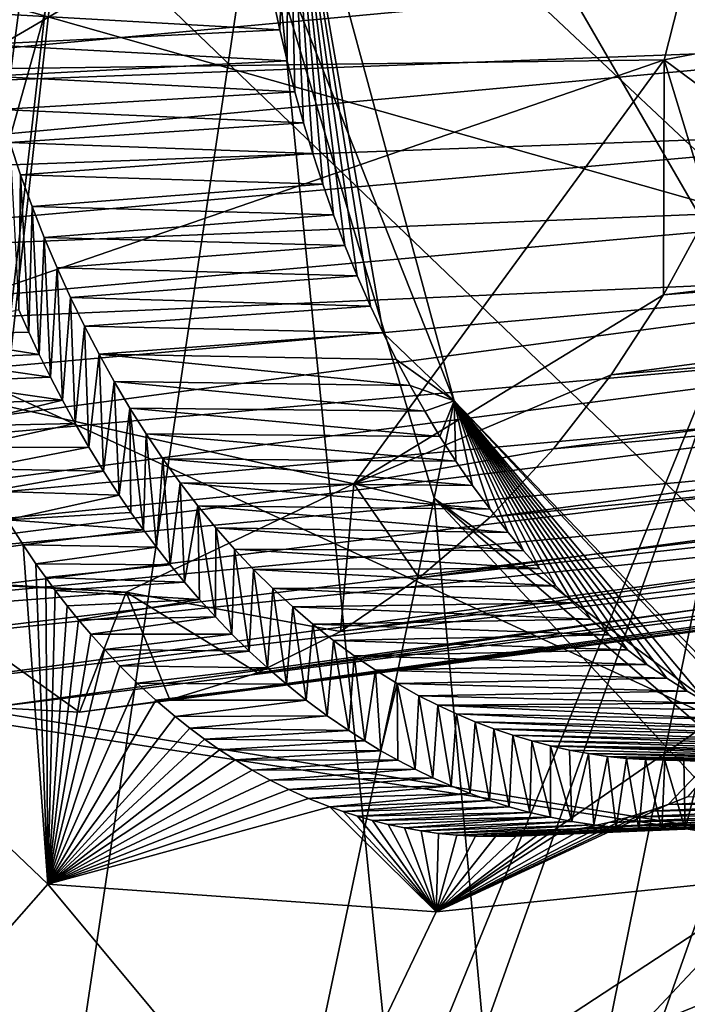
# Model space of a CAD drawing. Header units: metres. Extents: x -150 to 307, y -550 to 84.
# Tile 793 of 1056: x 242.05 to 243.13, y -23.59 to -22. Entities that reach past the tile are written whole.
import ezdxf

# ---------------------------------------------------------------- set-up
doc = ezdxf.new("R2010")
doc.units = ezdxf.units.M
doc.layers.add('solid_26006363', color=7, linetype='CONTINUOUS')

msp = doc.modelspace()

# ---------------------------------------------------------------- linework, layer by layer
at = {"layer": 'solid_26006363'}
for points in [[(226.778427, -17.64673, 937.837463), (229.176407, -9.081716, 939.973938), (243.263184, -22.325003, 947.232971)], [(229.176407, -9.081716, 939.973938), (244.751938, -16.872917, 948.559448), (243.263184, -22.325003, 947.232971)], [(242.777496, -19.517807, 949.872803), (245.430313, -22.658798, 951.211121), (246.182449, -17.158545, 951.892212)], [(226.778427, -17.64673, 937.837463), (243.263184, -22.325003, 947.232971), (239.24942, -32.170811, 943.65686)], [(242.156204, -20.603426, 927.301025), (243.329529, -18.301218, 928.572693), (243.777847, -23.406954, 929.738037)], [(242.777496, -19.517807, 949.872803), (238.915604, -20.570362, 947.52771), (241.446045, -24.284788, 948.815247)], [(240.567154, -28.208788, 918.581665), (240.507568, -20.3393, 917.314209), (242.369293, -19.517494, 919.433167)], [(240.87648, -28.597391, 919.007996), (240.567154, -28.208788, 918.581665), (242.369293, -19.517494, 919.433167)], [(241.104431, -29.156942, 919.372314), (240.87648, -28.597391, 919.007996), (242.369293, -19.517494, 919.433167)], [(241.202454, -29.763102, 919.596191), (241.104431, -29.156942, 919.372314), (242.369293, -19.517494, 919.433167)], [(241.202454, -29.763102, 919.596191), (242.369293, -19.517494, 919.433167), (241.209244, -29.928484, 919.63446)], [(242.424973, -21.794773, 919.786133), (241.209244, -29.928484, 919.63446), (242.369293, -19.517494, 919.433167)], [(242.777496, -19.517807, 949.872803), (241.446045, -24.284788, 948.815247), (245.430313, -22.658798, 951.211121)], [(240.226074, -20.173029, 927.228882), (240.470062, -25.393829, 928.226746), (242.373199, -21.00914, 930.086914)], [(242.057007, -21.753792, 927.312439), (242.156204, -20.603426, 927.301025), (243.777847, -23.406954, 929.738037)], [(242.373199, -21.00914, 930.086914), (242.872833, -25.980019, 931.37854), (244.483597, -20.797421, 932.876892)], [(242.872833, -25.980019, 931.37854), (244.48259, -20.898571, 932.886353), (244.483597, -20.797421, 932.876892)], [(242.872833, -25.980019, 931.37854), (244.543915, -21.284538, 933.011292), (244.48259, -20.898571, 932.886353)], [(240.470062, -25.393829, 928.226746), (242.872833, -25.980019, 931.37854), (242.373199, -21.00914, 930.086914)], [(241.941513, -21.241306, 926.55542), (241.705505, -22.16049, 926.385559), (242.118195, -21.522676, 926.076172)], [(241.993408, -21.254757, 927.10376), (242.057007, -21.753792, 927.312439), (241.821594, -22.507242, 927.108643)], [(242.872833, -25.980019, 931.37854), (245.16922, -25.027205, 934.302429), (244.543915, -21.284538, 933.011292)], [(241.949738, -22.077906, 925.931396), (243.088715, -22.062433, 924.613647), (243.283173, -21.296745, 924.762756)], [(242.118195, -21.522676, 926.076172), (241.949738, -22.077906, 925.931396), (243.283173, -21.296745, 924.762756)], [(243.283173, -21.296745, 924.762756), (243.088715, -22.062433, 924.613647), (243.283997, -22.024868, 924.854309)], [(241.705505, -22.16049, 926.385559), (241.949738, -22.077906, 925.931396), (242.118195, -21.522676, 926.076172)], [(242.481155, -21.623734, 919.921814), (242.749725, -22.613907, 920.400879), (242.424973, -21.794773, 919.786133)], [(242.456955, -21.964018, 920.261414), (242.467651, -22.01404, 920.282776), (242.481155, -21.623734, 919.921814)], [(242.467651, -22.01404, 920.282776), (242.479401, -22.064232, 920.305481), (242.481155, -21.623734, 919.921814)], [(242.479401, -22.064232, 920.305481), (242.492188, -22.114384, 920.329529), (242.481155, -21.623734, 919.921814)], [(242.634613, -22.504351, 920.571533), (242.749725, -22.613907, 920.400879), (242.481155, -21.623734, 919.921814)], [(242.614365, -22.461029, 920.539001), (242.634613, -22.504351, 920.571533), (242.481155, -21.623734, 919.921814)], [(242.592926, -22.411907, 920.504089), (242.614365, -22.461029, 920.539001), (242.481155, -21.623734, 919.921814)], [(242.572952, -22.362642, 920.470947), (242.592926, -22.411907, 920.504089), (242.481155, -21.623734, 919.921814)], [(242.554352, -22.313253, 920.439575), (242.572952, -22.362642, 920.470947), (242.481155, -21.623734, 919.921814)], [(242.537033, -22.263746, 920.409851), (242.554352, -22.313253, 920.439575), (242.481155, -21.623734, 919.921814)], [(242.52095, -22.214109, 920.381653), (242.537033, -22.263746, 920.409851), (242.481155, -21.623734, 919.921814)], [(242.506027, -22.164331, 920.354919), (242.52095, -22.214109, 920.381653), (242.481155, -21.623734, 919.921814)], [(242.492188, -22.114384, 920.329529), (242.506027, -22.164331, 920.354919), (242.481155, -21.623734, 919.921814)], [(241.821594, -22.507242, 927.108643), (242.057007, -21.753792, 927.312439), (243.777847, -23.406954, 929.738037)], [(242.424973, -21.794773, 919.786133), (242.716934, -22.771761, 920.270264), (241.209244, -29.928484, 919.63446)], [(242.749725, -22.613907, 920.400879), (242.716934, -22.771761, 920.270264), (242.424973, -21.794773, 919.786133)], [(241.086472, -22.130667, 922.149658), (241.048233, -21.990219, 922.084412), (243.569153, -21.900158, 919.695679)], [(241.086472, -22.130667, 922.149658), (243.569153, -21.900158, 919.695679), (243.61412, -22.035206, 919.759033)], [(241.973465, -21.986238, 920.840088), (242.467651, -22.01404, 920.282776), (242.456955, -21.964018, 920.261414)], [(241.973465, -21.986238, 920.840088), (241.98584, -22.037777, 920.862), (242.467651, -22.01404, 920.282776)], [(241.98584, -22.037777, 920.862), (242.479401, -22.064232, 920.305481), (242.467651, -22.01404, 920.282776)], [(243.088715, -22.062433, 924.613647), (243.228271, -22.166161, 924.802124), (243.283997, -22.024868, 924.854309)], [(241.132355, -22.265165, 922.223511), (241.086472, -22.130667, 922.149658), (243.61412, -22.035206, 919.759033)], [(241.132355, -22.265165, 922.223511), (243.61412, -22.035206, 919.759033), (243.672516, -22.172781, 919.838013)], [(241.98584, -22.037777, 920.862), (241.999222, -22.08881, 920.88501), (242.479401, -22.064232, 920.305481)], [(241.6866, -22.546837, 925.642883), (242.587524, -22.748169, 924.077026), (243.088715, -22.062433, 924.613647)], [(241.6866, -22.546837, 925.642883), (243.088715, -22.062433, 924.613647), (241.949738, -22.077906, 925.931396)], [(241.999222, -22.08881, 920.88501), (242.492188, -22.114384, 920.329529), (242.479401, -22.064232, 920.305481)], [(242.587524, -22.748169, 924.077026), (243.087708, -22.442455, 924.661194), (243.088715, -22.062433, 924.613647)], [(243.088715, -22.062433, 924.613647), (243.087708, -22.442455, 924.661194), (243.162796, -22.305386, 924.737732)], [(243.088715, -22.062433, 924.613647), (243.162796, -22.305386, 924.737732), (243.228271, -22.166161, 924.802124)], [(241.999222, -22.08881, 920.88501), (242.014709, -22.143053, 920.911011), (242.492188, -22.114384, 920.329529)], [(242.014709, -22.143053, 920.911011), (242.506027, -22.164331, 920.354919), (242.492188, -22.114384, 920.329529)], [(242.014709, -22.143053, 920.911011), (242.031265, -22.196402, 920.938171), (242.506027, -22.164331, 920.354919)], [(242.031265, -22.196402, 920.938171), (242.52095, -22.214109, 920.381653), (242.506027, -22.164331, 920.354919)], [(243.599976, -22.161545, 946.958862), (242.891785, -24.161343, 946.420288), (243.263184, -22.325003, 947.232971)], [(243.181702, -24.551479, 946.567505), (242.891785, -24.161343, 946.420288), (243.599976, -22.161545, 946.958862)], [(245.388687, -22.166925, 921.791809), (243.162796, -22.305386, 924.737732), (243.087708, -22.442455, 924.661194)], [(245.331009, -22.264219, 921.734558), (245.388687, -22.166925, 921.791809), (243.087708, -22.442455, 924.661194)], [(241.185516, -22.392574, 922.305298), (241.132355, -22.265165, 922.223511), (243.672516, -22.172781, 919.838013)], [(241.185516, -22.392574, 922.305298), (243.672516, -22.172781, 919.838013), (243.733856, -22.288683, 919.918274)], [(242.031265, -22.196402, 920.938171), (242.048828, -22.248692, 920.966492), (242.52095, -22.214109, 920.381653)], [(242.045929, -22.467066, 920.992432), (242.048828, -22.248692, 920.966492), (242.031265, -22.196402, 920.938171)], [(242.048828, -22.248692, 920.966492), (242.537033, -22.263746, 920.409851), (242.52095, -22.214109, 920.381653)], [(242.045929, -22.467066, 920.992432), (242.061981, -22.502903, 921.016785), (242.048828, -22.248692, 920.966492)], [(242.048828, -22.248692, 920.966492), (242.067383, -22.299782, 920.99585), (242.537033, -22.263746, 920.409851)], [(242.061981, -22.502903, 921.016785), (242.067383, -22.299782, 920.99585), (242.048828, -22.248692, 920.966492)], [(242.067383, -22.299782, 920.99585), (242.554352, -22.313253, 920.439575), (242.537033, -22.263746, 920.409851)], [(245.331009, -22.264219, 921.734558), (243.087708, -22.442455, 924.661194), (243.003357, -22.571966, 924.572388)], [(245.24617, -22.384598, 921.648499), (245.331009, -22.264219, 921.734558), (243.003357, -22.571966, 924.572388)], [(241.245361, -22.511484, 922.394287), (241.185516, -22.392574, 922.305298), (243.733856, -22.288683, 919.918274)], [(241.245361, -22.511484, 922.394287), (243.733856, -22.288683, 919.918274), (243.805725, -22.399231, 920.010071)], [(242.061981, -22.502903, 921.016785), (242.079025, -22.539278, 921.042358), (242.067383, -22.299782, 920.99585)], [(242.067383, -22.299782, 920.99585), (242.087006, -22.34984, 921.026428), (242.554352, -22.313253, 920.439575)], [(242.079025, -22.539278, 921.042358), (242.087006, -22.34984, 921.026428), (242.067383, -22.299782, 920.99585)], [(242.087006, -22.34984, 921.026428), (242.572952, -22.362642, 920.470947), (242.554352, -22.313253, 920.439575)], [(240.883194, -29.015312, 944.832764), (239.24942, -32.170811, 943.65686), (243.263184, -22.325003, 947.232971)], [(242.891785, -24.161343, 946.420288), (240.883194, -29.015312, 944.832764), (243.263184, -22.325003, 947.232971)], [(242.079025, -22.539278, 921.042358), (242.097244, -22.576115, 921.069458), (242.087006, -22.34984, 921.026428)], [(242.087006, -22.34984, 921.026428), (242.107712, -22.398878, 921.058105), (242.572952, -22.362642, 920.470947)], [(242.097244, -22.576115, 921.069458), (242.107712, -22.398878, 921.058105), (242.087006, -22.34984, 921.026428)], [(242.107712, -22.398878, 921.058105), (242.592926, -22.411907, 920.504089), (242.572952, -22.362642, 920.470947)], [(245.24617, -22.384598, 921.648499), (243.003357, -22.571966, 924.572388), (242.910248, -22.692068, 924.471741)], [(245.154938, -22.490612, 921.553894), (245.24617, -22.384598, 921.648499), (242.910248, -22.692068, 924.471741)], [(241.312012, -22.622034, 922.490417), (241.245361, -22.511484, 922.394287), (243.805725, -22.399231, 920.010071)], [(241.384048, -22.722424, 922.591919), (241.312012, -22.622034, 922.490417), (243.805725, -22.399231, 920.010071)], [(241.384048, -22.722424, 922.591919), (243.805725, -22.399231, 920.010071), (243.884796, -22.49827, 920.108948)], [(242.097244, -22.576115, 921.069458), (242.116638, -22.613359, 921.098022), (242.107712, -22.398878, 921.058105)], [(242.107712, -22.398878, 921.058105), (242.12941, -22.446802, 921.090881), (242.592926, -22.411907, 920.504089)], [(242.116638, -22.613359, 921.098022), (242.12941, -22.446802, 921.090881), (242.107712, -22.398878, 921.058105)], [(242.12941, -22.446802, 921.090881), (242.614365, -22.461029, 920.539001), (242.592926, -22.411907, 920.504089)], [(242.116638, -22.613359, 921.098022), (242.137222, -22.651028, 921.128113), (242.12941, -22.446802, 921.090881)], [(242.12941, -22.446802, 921.090881), (242.152039, -22.493523, 921.124695), (242.614365, -22.461029, 920.539001)], [(242.137222, -22.651028, 921.128113), (242.152039, -22.493523, 921.124695), (242.12941, -22.446802, 921.090881)], [(242.587524, -22.748169, 924.077026), (243.003357, -22.571966, 924.572388), (243.087708, -22.442455, 924.661194)], [(241.879074, -22.507523, 921.213989), (242.061981, -22.502903, 921.016785), (242.045929, -22.467066, 920.992432)], [(242.152039, -22.493523, 921.124695), (242.634613, -22.504351, 920.571533), (242.614365, -22.461029, 920.539001)], [(241.460999, -22.811937, 922.69812), (241.384048, -22.722424, 922.591919), (243.884796, -22.49827, 920.108948)], [(241.460999, -22.811937, 922.69812), (243.884796, -22.49827, 920.108948), (243.97023, -22.58428, 920.213867)], [(241.879074, -22.507523, 921.213989), (242.079025, -22.539278, 921.042358), (242.061981, -22.502903, 921.016785)], [(242.137222, -22.651028, 921.128113), (242.159317, -22.689137, 921.160095), (242.152039, -22.493523, 921.124695)], [(242.152039, -22.493523, 921.124695), (242.175537, -22.538946, 921.159363), (242.634613, -22.504351, 920.571533)], [(242.159317, -22.689137, 921.160095), (242.175537, -22.538946, 921.159363), (242.152039, -22.493523, 921.124695)], [(242.175537, -22.538946, 921.159363), (242.65593, -22.547132, 920.605347), (242.634613, -22.504351, 920.571533)], [(242.634613, -22.504351, 920.571533), (242.65593, -22.547132, 920.605347), (242.749725, -22.613907, 920.400879)], [(245.154938, -22.490612, 921.553894), (242.910248, -22.692068, 924.471741), (242.807495, -22.802437, 924.358093)], [(245.061035, -22.57954, 921.454834), (245.154938, -22.490612, 921.553894), (242.807495, -22.802437, 924.358093)], [(241.537643, -23.041252, 926.820007), (241.821594, -22.507242, 927.108643), (243.777847, -23.406954, 929.738037)], [(241.879074, -22.507523, 921.213989), (241.894836, -22.546583, 921.244324), (242.079025, -22.539278, 921.042358)], [(241.6866, -22.546837, 925.642883), (241.356583, -22.871, 925.243042), (242.587524, -22.748169, 924.077026)], [(241.894836, -22.546583, 921.244324), (242.097244, -22.576115, 921.069458), (242.079025, -22.539278, 921.042358)], [(241.894836, -22.546583, 921.244324), (241.910645, -22.583618, 921.274353), (242.097244, -22.576115, 921.069458)], [(242.159317, -22.689137, 921.160095), (242.182922, -22.727715, 921.194031), (242.175537, -22.538946, 921.159363)], [(242.175537, -22.538946, 921.159363), (242.67836, -22.589342, 920.640442), (242.65593, -22.547132, 920.605347)], [(242.175537, -22.538946, 921.159363), (242.199936, -22.583071, 921.194946), (242.67836, -22.589342, 920.640442)], [(242.182922, -22.727715, 921.194031), (242.199936, -22.583071, 921.194946), (242.175537, -22.538946, 921.159363)], [(242.65593, -22.547132, 920.605347), (242.67836, -22.589342, 920.640442), (242.749725, -22.613907, 920.400879)], [(241.543106, -22.890759, 922.809143), (241.460999, -22.811937, 922.69812), (243.97023, -22.58428, 920.213867)], [(241.543106, -22.890759, 922.809143), (243.97023, -22.58428, 920.213867), (244.063736, -22.658413, 920.326904)], [(241.910645, -22.583618, 921.274353), (242.116638, -22.613359, 921.098022), (242.097244, -22.576115, 921.069458)], [(241.910645, -22.583618, 921.274353), (241.92688, -22.619656, 921.304688), (242.116638, -22.613359, 921.098022)], [(242.182922, -22.727715, 921.194031), (242.208084, -22.766689, 921.229919), (242.199936, -22.583071, 921.194946)], [(242.199936, -22.583071, 921.194946), (242.701904, -22.630936, 920.676941), (242.67836, -22.589342, 920.640442)], [(242.199936, -22.583071, 921.194946), (242.225327, -22.62603, 921.231628), (242.701904, -22.630936, 920.676941)], [(242.208084, -22.766689, 921.229919), (242.225327, -22.62603, 921.231628), (242.199936, -22.583071, 921.194946)], [(242.587524, -22.748169, 924.077026), (242.910248, -22.692068, 924.471741), (243.003357, -22.571966, 924.572388)], [(245.061035, -22.57954, 921.454834), (242.807495, -22.802437, 924.358093), (242.692871, -22.900602, 924.228333)], [(244.970871, -22.648708, 921.358276), (245.061035, -22.57954, 921.454834), (242.692871, -22.900602, 924.228333)], [(242.67836, -22.589342, 920.640442), (242.701904, -22.630936, 920.676941), (242.749725, -22.613907, 920.400879)], [(241.92688, -22.619656, 921.304688), (241.943634, -22.654953, 921.335693), (242.116638, -22.613359, 921.098022)], [(241.943634, -22.654953, 921.335693), (242.137222, -22.651028, 921.128113), (242.116638, -22.613359, 921.098022)], [(242.701904, -22.630936, 920.676941), (242.726578, -22.671846, 920.714722), (242.749725, -22.613907, 920.400879)], [(242.749725, -22.613907, 920.400879), (243.305389, -23.208942, 921.177979), (242.716934, -22.771761, 920.270264)], [(242.726578, -22.671846, 920.714722), (242.752396, -22.712, 920.753906), (242.749725, -22.613907, 920.400879)], [(243.275696, -23.162716, 921.220093), (243.305389, -23.208942, 921.177979), (242.749725, -22.613907, 920.400879)], [(243.12587, -23.083616, 921.288757), (243.159378, -23.102993, 921.334717), (242.749725, -22.613907, 920.400879)], [(243.275696, -23.162716, 921.220093), (242.749725, -22.613907, 920.400879), (243.159378, -23.102993, 921.334717)], [(243.093018, -23.06278, 921.243469), (243.12587, -23.083616, 921.288757), (242.749725, -22.613907, 920.400879)], [(243.060928, -23.040606, 921.198975), (243.093018, -23.06278, 921.243469), (242.749725, -22.613907, 920.400879)], [(243.029648, -23.017216, 921.155396), (243.060928, -23.040606, 921.198975), (242.749725, -22.613907, 920.400879)], [(242.999252, -22.992725, 921.112732), (243.029648, -23.017216, 921.155396), (242.749725, -22.613907, 920.400879)], [(242.969818, -22.967249, 921.071167), (242.999252, -22.992725, 921.112732), (242.749725, -22.613907, 920.400879)], [(242.94136, -22.94088, 921.030701), (242.969818, -22.967249, 921.071167), (242.749725, -22.613907, 920.400879)], [(242.913864, -22.913654, 920.991333), (242.94136, -22.94088, 921.030701), (242.749725, -22.613907, 920.400879)], [(242.887283, -22.885584, 920.953003), (242.913864, -22.913654, 920.991333), (242.749725, -22.613907, 920.400879)], [(242.861588, -22.856684, 920.91571), (242.887283, -22.885584, 920.953003), (242.749725, -22.613907, 920.400879)], [(242.836716, -22.826975, 920.879333), (242.861588, -22.856684, 920.91571), (242.749725, -22.613907, 920.400879)], [(242.807434, -22.789656, 920.836182), (242.836716, -22.826975, 920.879333), (242.749725, -22.613907, 920.400879)], [(242.779343, -22.751307, 920.794373), (242.807434, -22.789656, 920.836182), (242.749725, -22.613907, 920.400879)], [(242.752396, -22.712, 920.753906), (242.779343, -22.751307, 920.794373), (242.749725, -22.613907, 920.400879)], [(242.208084, -22.766689, 921.229919), (242.227203, -22.794682, 921.256958), (242.225327, -22.62603, 921.231628)], [(242.225327, -22.62603, 921.231628), (242.726578, -22.671846, 920.714722), (242.701904, -22.630936, 920.676941)], [(242.225327, -22.62603, 921.231628), (242.251633, -22.667723, 921.269226), (242.726578, -22.671846, 920.714722)], [(242.24733, -22.822798, 921.285217), (242.251633, -22.667723, 921.269226), (242.225327, -22.62603, 921.231628)], [(242.227203, -22.794682, 921.256958), (242.24733, -22.822798, 921.285217), (242.225327, -22.62603, 921.231628)], [(241.446045, -24.284788, 948.815247), (244.486664, -28.05545, 950.360352), (245.430313, -22.658798, 951.211121)], [(241.629486, -22.958469, 922.924011), (241.543106, -22.890759, 922.809143), (244.063736, -22.658413, 920.326904)], [(241.629486, -22.958469, 922.924011), (244.063736, -22.658413, 920.326904), (244.16391, -22.71879, 920.446106)], [(241.943634, -22.654953, 921.335693), (241.961029, -22.689714, 921.367432), (242.137222, -22.651028, 921.128113)], [(241.961029, -22.689714, 921.367432), (242.159317, -22.689137, 921.160095), (242.137222, -22.651028, 921.128113)], [(244.970871, -22.648708, 921.358276), (242.692871, -22.900602, 924.228333), (242.565903, -22.987482, 924.082153)], [(244.886246, -22.700708, 921.266663), (244.970871, -22.648708, 921.358276), (242.565903, -22.987482, 924.082153)], [(242.24733, -22.822798, 921.285217), (242.268356, -22.851089, 921.314636), (242.251633, -22.667723, 921.269226)], [(242.251633, -22.667723, 921.269226), (242.752396, -22.712, 920.753906), (242.726578, -22.671846, 920.714722)], [(242.251633, -22.667723, 921.269226), (242.278778, -22.70804, 921.307739), (242.752396, -22.712, 920.753906)], [(242.268356, -22.851089, 921.314636), (242.278778, -22.70804, 921.307739), (242.251633, -22.667723, 921.269226)], [(241.961029, -22.689714, 921.367432), (241.979294, -22.724321, 921.400391), (242.159317, -22.689137, 921.160095)], [(241.979294, -22.724321, 921.400391), (242.182922, -22.727715, 921.194031), (242.159317, -22.689137, 921.160095)], [(242.587524, -22.748169, 924.077026), (242.807495, -22.802437, 924.358093), (242.910248, -22.692068, 924.471741)], [(242.268356, -22.851089, 921.314636), (242.29039, -22.879421, 921.345276), (242.278778, -22.70804, 921.307739)], [(242.278778, -22.70804, 921.307739), (242.779343, -22.751307, 920.794373), (242.752396, -22.712, 920.753906)], [(242.278778, -22.70804, 921.307739), (242.306671, -22.746878, 921.346924), (242.779343, -22.751307, 920.794373)], [(242.29039, -22.879421, 921.345276), (242.306671, -22.746878, 921.346924), (242.278778, -22.70804, 921.307739)], [(244.886246, -22.700708, 921.266663), (242.565903, -22.987482, 924.082153), (242.43158, -23.054371, 923.924622)], [(244.780624, -22.749876, 921.150757), (244.886246, -22.700708, 921.266663), (242.43158, -23.054371, 923.924622)], [(241.718536, -23.014215, 923.04071), (241.629486, -22.958469, 922.924011), (244.16391, -22.71879, 920.446106)], [(244.242325, -22.753664, 920.538147), (241.718536, -23.014215, 923.04071), (244.16391, -22.71879, 920.446106)], [(241.979294, -22.724321, 921.400391), (241.999252, -22.760157, 921.436035), (242.182922, -22.727715, 921.194031)], [(241.999252, -22.760157, 921.436035), (242.208084, -22.766689, 921.229919), (242.182922, -22.727715, 921.194031)], [(241.356583, -22.871, 925.243042), (242.219513, -22.923634, 923.644653), (242.587524, -22.748169, 924.077026)], [(244.242325, -22.753664, 920.538147), (241.85881, -23.075647, 923.221191), (241.718536, -23.014215, 923.04071)], [(244.242325, -22.753664, 920.538147), (244.343781, -22.784649, 920.656311), (241.85881, -23.075647, 923.221191)], [(242.587524, -22.748169, 924.077026), (242.219513, -22.923634, 923.644653), (242.565903, -22.987482, 924.082153)], [(244.780624, -22.749876, 921.150757), (242.43158, -23.054371, 923.924622), (242.290161, -23.097767, 923.755554)], [(244.676712, -22.782291, 921.035339), (244.780624, -22.749876, 921.150757), (242.290161, -23.097767, 923.755554)], [(242.29039, -22.879421, 921.345276), (242.313599, -22.907648, 921.37738), (242.306671, -22.746878, 921.346924)], [(242.306671, -22.746878, 921.346924), (242.807434, -22.789656, 920.836182), (242.779343, -22.751307, 920.794373)], [(242.306671, -22.746878, 921.346924), (242.33519, -22.784128, 921.386658), (242.807434, -22.789656, 920.836182)], [(242.313599, -22.907648, 921.37738), (242.33519, -22.784128, 921.386658), (242.306671, -22.746878, 921.346924)], [(242.587524, -22.748169, 924.077026), (242.565903, -22.987482, 924.082153), (242.692871, -22.900602, 924.228333)], [(242.587524, -22.748169, 924.077026), (242.692871, -22.900602, 924.228333), (242.807495, -22.802437, 924.358093)], [(242.716934, -22.771761, 920.270264), (243.246582, -28.518465, 921.791016), (241.209244, -29.928484, 919.63446)], [(241.999252, -22.760157, 921.436035), (242.026962, -22.80677, 921.484802), (242.208084, -22.766689, 921.229919)], [(242.026962, -22.80677, 921.484802), (242.227203, -22.794682, 921.256958), (242.208084, -22.766689, 921.229919)], [(242.716934, -22.771761, 920.270264), (243.315567, -23.413738, 921.08551), (243.246582, -28.518465, 921.791016)], [(243.327576, -23.295223, 921.125183), (243.315567, -23.413738, 921.08551), (242.716934, -22.771761, 920.270264)], [(243.305389, -23.208942, 921.177979), (243.327576, -23.295223, 921.125183), (242.716934, -22.771761, 920.270264)], [(244.343781, -22.784649, 920.656311), (242.000427, -23.110165, 923.399963), (241.85881, -23.075647, 923.221191)], [(244.343781, -22.784649, 920.656311), (244.46553, -22.801846, 920.796448), (242.000427, -23.110165, 923.399963)], [(244.570572, -22.799725, 920.915894), (244.676712, -22.782291, 921.035339), (242.290161, -23.097767, 923.755554)], [(242.313599, -22.907648, 921.37738), (242.338028, -22.935736, 921.410889), (242.33519, -22.784128, 921.386658)], [(242.33519, -22.784128, 921.386658), (242.836716, -22.826975, 920.879333), (242.807434, -22.789656, 920.836182)], [(242.33519, -22.784128, 921.386658), (242.364456, -22.819853, 921.427124), (242.836716, -22.826975, 920.879333)], [(242.363541, -22.963812, 921.445801), (242.364456, -22.819853, 921.427124), (242.33519, -22.784128, 921.386658)], [(242.338028, -22.935736, 921.410889), (242.363541, -22.963812, 921.445801), (242.33519, -22.784128, 921.386658)], [(241.584641, -22.910559, 921.790344), (242.052902, -22.847359, 921.529846), (242.026962, -22.80677, 921.484802)], [(244.46553, -22.801846, 920.796448), (242.143936, -23.117647, 923.577698), (242.000427, -23.110165, 923.399963)], [(242.026962, -22.80677, 921.484802), (242.24733, -22.822798, 921.285217), (242.227203, -22.794682, 921.256958)], [(242.026962, -22.80677, 921.484802), (242.052902, -22.847359, 921.529846), (242.24733, -22.822798, 921.285217)], [(244.570572, -22.799725, 920.915894), (242.290161, -23.097767, 923.755554), (242.143936, -23.117647, 923.577698)], [(244.46553, -22.801846, 920.796448), (244.570572, -22.799725, 920.915894), (242.143936, -23.117647, 923.577698)], [(242.052902, -22.847359, 921.529846), (242.268356, -22.851089, 921.314636), (242.24733, -22.822798, 921.285217)], [(242.363541, -22.963812, 921.445801), (242.390274, -22.991673, 921.482117), (242.364456, -22.819853, 921.427124)], [(242.364456, -22.819853, 921.427124), (242.861588, -22.856684, 920.91571), (242.836716, -22.826975, 920.879333)], [(242.364456, -22.819853, 921.427124), (242.394501, -22.854095, 921.468384), (242.861588, -22.856684, 920.91571)], [(242.390274, -22.991673, 921.482117), (242.394501, -22.854095, 921.468384), (242.364456, -22.819853, 921.427124)], [(241.584641, -22.910559, 921.790344), (242.092697, -23.395922, 922.576843), (242.052902, -22.847359, 921.529846)], [(242.052902, -22.847359, 921.529846), (242.073517, -22.877712, 921.565186), (242.268356, -22.851089, 921.314636)], [(242.092697, -23.395922, 922.576843), (242.073517, -22.877712, 921.565186), (242.052902, -22.847359, 921.529846)], [(242.073517, -22.877712, 921.565186), (242.29039, -22.879421, 921.345276), (242.268356, -22.851089, 921.314636)], [(242.390274, -22.991673, 921.482117), (242.41832, -23.019083, 921.52002), (242.394501, -22.854095, 921.468384)], [(242.394501, -22.854095, 921.468384), (242.887283, -22.885584, 920.953003), (242.861588, -22.856684, 920.91571)], [(242.394501, -22.854095, 921.468384), (242.425262, -22.886818, 921.510315), (242.887283, -22.885584, 920.953003)], [(242.41832, -23.019083, 921.52002), (242.425262, -22.886818, 921.510315), (242.394501, -22.854095, 921.468384)], [(241.356583, -22.871, 925.243042), (240.993637, -23.018473, 924.771484), (242.219513, -22.923634, 923.644653)], [(242.073517, -22.877712, 921.565186), (242.089355, -22.899979, 921.592163), (242.29039, -22.879421, 921.345276)], [(242.092697, -23.395922, 922.576843), (242.089355, -22.899979, 921.592163), (242.073517, -22.877712, 921.565186)], [(242.089355, -22.899979, 921.592163), (242.313599, -22.907648, 921.37738), (242.29039, -22.879421, 921.345276)], [(242.41832, -23.019083, 921.52002), (242.447754, -23.045954, 921.55957), (242.425262, -22.886818, 921.510315)], [(242.425262, -22.886818, 921.510315), (242.913864, -22.913654, 920.991333), (242.887283, -22.885584, 920.953003)], [(242.425262, -22.886818, 921.510315), (242.456665, -22.917984, 921.552795), (242.913864, -22.913654, 920.991333)], [(242.447754, -23.045954, 921.55957), (242.456665, -22.917984, 921.552795), (242.425262, -22.886818, 921.510315)], [(242.089355, -22.899979, 921.592163), (242.104752, -22.920797, 921.618225), (242.313599, -22.907648, 921.37738)], [(242.092697, -23.395922, 922.576843), (242.104752, -22.920797, 921.618225), (242.089355, -22.899979, 921.592163)], [(240.993637, -23.018473, 924.771484), (241.843307, -22.903557, 923.17865), (242.219513, -22.923634, 923.644653)], [(241.584641, -22.910559, 921.790344), (241.720901, -23.819117, 922.744812), (242.092697, -23.395922, 922.576843)], [(241.843307, -22.903557, 923.17865), (242.000427, -23.110165, 923.399963), (242.143936, -23.117647, 923.577698)], [(242.219513, -22.923634, 923.644653), (241.843307, -22.903557, 923.17865), (242.143936, -23.117647, 923.577698)], [(242.104752, -22.920797, 921.618225), (242.338028, -22.935736, 921.410889), (242.313599, -22.907648, 921.37738)], [(242.447754, -23.045954, 921.55957), (242.478409, -23.072489, 921.600525), (242.456665, -22.917984, 921.552795)], [(242.456665, -22.917984, 921.552795), (242.94136, -22.94088, 921.030701), (242.913864, -22.913654, 920.991333)], [(242.456665, -22.917984, 921.552795), (242.488647, -22.947556, 921.595825), (242.94136, -22.94088, 921.030701)], [(242.478409, -23.072489, 921.600525), (242.488647, -22.947556, 921.595825), (242.456665, -22.917984, 921.552795)], [(242.092697, -23.395922, 922.576843), (242.123901, -22.945589, 921.650391), (242.104752, -22.920797, 921.618225)], [(242.104752, -22.920797, 921.618225), (242.123901, -22.945589, 921.650391), (242.338028, -22.935736, 921.410889)], [(242.219513, -22.923634, 923.644653), (242.143936, -23.117647, 923.577698), (242.290161, -23.097767, 923.755554)], [(242.219513, -22.923634, 923.644653), (242.43158, -23.054371, 923.924622), (242.565903, -22.987482, 924.082153)], [(242.219513, -22.923634, 923.644653), (242.290161, -23.097767, 923.755554), (242.43158, -23.054371, 923.924622)], [(242.092697, -23.395922, 922.576843), (242.142273, -22.968283, 921.68103), (242.123901, -22.945589, 921.650391)], [(242.123901, -22.945589, 921.650391), (242.142273, -22.968283, 921.68103), (242.338028, -22.935736, 921.410889)], [(242.142273, -22.968283, 921.68103), (242.363541, -22.963812, 921.445801), (242.338028, -22.935736, 921.410889)], [(242.478409, -23.072489, 921.600525), (242.510437, -23.098438, 921.643127), (242.488647, -22.947556, 921.595825)], [(242.488647, -22.947556, 921.595825), (242.969818, -22.967249, 921.071167), (242.94136, -22.94088, 921.030701)], [(242.488647, -22.947556, 921.595825), (242.521164, -22.97551, 921.639282), (242.969818, -22.967249, 921.071167)], [(242.510437, -23.098438, 921.643127), (242.521164, -22.97551, 921.639282), (242.488647, -22.947556, 921.595825)], [(242.142273, -22.968283, 921.68103), (242.162277, -22.991825, 921.714111), (242.363541, -22.963812, 921.445801)], [(242.162277, -22.991825, 921.714111), (242.390274, -22.991673, 921.482117), (242.363541, -22.963812, 921.445801)], [(242.092697, -23.395922, 922.576843), (242.162277, -22.991825, 921.714111), (242.142273, -22.968283, 921.68103)], [(242.510437, -23.098438, 921.643127), (242.544037, -23.123516, 921.687561), (242.521164, -22.97551, 921.639282)], [(242.521164, -22.97551, 921.639282), (242.999252, -22.992725, 921.112732), (242.969818, -22.967249, 921.071167)], [(242.521164, -22.97551, 921.639282), (242.55426, -23.001871, 921.683289), (242.999252, -22.992725, 921.112732)], [(242.544037, -23.123516, 921.687561), (242.55426, -23.001871, 921.683289), (242.521164, -22.97551, 921.639282)], [(242.092697, -23.395922, 922.576843), (242.184418, -23.016567, 921.750427), (242.162277, -22.991825, 921.714111)], [(242.162277, -22.991825, 921.714111), (242.184418, -23.016567, 921.750427), (242.390274, -22.991673, 921.482117)], [(242.184418, -23.016567, 921.750427), (242.41832, -23.019083, 921.52002), (242.390274, -22.991673, 921.482117)], [(242.55426, -23.001871, 921.683289), (243.029648, -23.017216, 921.155396), (242.999252, -22.992725, 921.112732)], [(242.544037, -23.123516, 921.687561), (242.579285, -23.147614, 921.733826), (242.55426, -23.001871, 921.683289)], [(242.55426, -23.001871, 921.683289), (242.587967, -23.026634, 921.727783), (243.029648, -23.017216, 921.155396)], [(242.579285, -23.147614, 921.733826), (242.587967, -23.026634, 921.727783), (242.55426, -23.001871, 921.683289)], [(242.720337, -23.440948, 923.440002), (243.339951, -23.01082, 924.210266), (243.095291, -23.266924, 923.092163)], [(242.720337, -23.440948, 923.440002), (243.278412, -23.383671, 924.660645), (243.339951, -23.01082, 924.210266)], [(243.339951, -23.01082, 924.210266), (243.126587, -23.254763, 923.134216), (243.095291, -23.266924, 923.092163)], [(242.092697, -23.395922, 922.576843), (242.209366, -23.042889, 921.791077), (242.184418, -23.016567, 921.750427)], [(242.184418, -23.016567, 921.750427), (242.209366, -23.042889, 921.791077), (242.41832, -23.019083, 921.52002)], [(242.209366, -23.042889, 921.791077), (242.447754, -23.045954, 921.55957), (242.41832, -23.019083, 921.52002)], [(242.579285, -23.147614, 921.733826), (242.604858, -23.164104, 921.767334), (242.587967, -23.026634, 921.727783)], [(242.587967, -23.026634, 921.727783), (243.060928, -23.040606, 921.198975), (243.029648, -23.017216, 921.155396)], [(242.587967, -23.026634, 921.727783), (242.622269, -23.049797, 921.772827), (243.060928, -23.040606, 921.198975)], [(242.604858, -23.164104, 921.767334), (242.622269, -23.049797, 921.772827), (242.587967, -23.026634, 921.727783)], [(241.524124, -23.06114, 926.805664), (241.537643, -23.041252, 926.820007), (243.777847, -23.406954, 929.738037)], [(242.092697, -23.395922, 922.576843), (242.237442, -23.070637, 921.836426), (242.209366, -23.042889, 921.791077)], [(242.209366, -23.042889, 921.791077), (242.237442, -23.070637, 921.836426), (242.447754, -23.045954, 921.55957)], [(242.237442, -23.070637, 921.836426), (242.478409, -23.072489, 921.600525), (242.447754, -23.045954, 921.55957)], [(242.622269, -23.049797, 921.772827), (243.093018, -23.06278, 921.243469), (243.060928, -23.040606, 921.198975)], [(241.762344, -27.877916, 927.814026), (241.524124, -23.06114, 926.805664), (243.777847, -23.406954, 929.738037)], [(242.604858, -23.164104, 921.767334), (242.631195, -23.180138, 921.801636), (242.622269, -23.049797, 921.772827)], [(242.622269, -23.049797, 921.772827), (242.65715, -23.071352, 921.818359), (243.093018, -23.06278, 921.243469)], [(242.631195, -23.180138, 921.801636), (242.65715, -23.071352, 921.818359), (242.622269, -23.049797, 921.772827)], [(242.092697, -23.395922, 922.576843), (242.267578, -23.098362, 921.884705), (242.237442, -23.070637, 921.836426)], [(242.237442, -23.070637, 921.836426), (242.267578, -23.098362, 921.884705), (242.478409, -23.072489, 921.600525)], [(242.267578, -23.098362, 921.884705), (242.510437, -23.098438, 921.643127), (242.478409, -23.072489, 921.600525)], [(242.631195, -23.180138, 921.801636), (242.658325, -23.195549, 921.836914), (242.65715, -23.071352, 921.818359)], [(242.65715, -23.071352, 921.818359), (243.12587, -23.083616, 921.288757), (243.093018, -23.06278, 921.243469)], [(242.65715, -23.071352, 921.818359), (242.692642, -23.091293, 921.864441), (243.12587, -23.083616, 921.288757)], [(242.686279, -23.210175, 921.873047), (242.692642, -23.091293, 921.864441), (242.65715, -23.071352, 921.818359)], [(242.658325, -23.195549, 921.836914), (242.686279, -23.210175, 921.873047), (242.65715, -23.071352, 921.818359)], [(242.686279, -23.210175, 921.873047), (242.715088, -23.223852, 921.910095), (242.692642, -23.091293, 921.864441)], [(242.692642, -23.091293, 921.864441), (243.159378, -23.102993, 921.334717), (243.12587, -23.083616, 921.288757)], [(242.692642, -23.091293, 921.864441), (242.722839, -23.106474, 921.903442), (243.159378, -23.102993, 921.334717)], [(242.715088, -23.223852, 921.910095), (242.722839, -23.106474, 921.903442), (242.692642, -23.091293, 921.864441)], [(242.092697, -23.395922, 922.576843), (242.298538, -23.124748, 921.933899), (242.267578, -23.098362, 921.884705)], [(242.267578, -23.098362, 921.884705), (242.298538, -23.124748, 921.933899), (242.510437, -23.098438, 921.643127)], [(242.298538, -23.124748, 921.933899), (242.544037, -23.123516, 921.687561), (242.510437, -23.098438, 921.643127)], [(242.715088, -23.223852, 921.910095), (242.744736, -23.236803, 921.948181), (242.722839, -23.106474, 921.903442)], [(242.722839, -23.106474, 921.903442), (243.180573, -23.114265, 921.363647), (243.159378, -23.102993, 921.334717)], [(242.722839, -23.106474, 921.903442), (243.212463, -23.129869, 921.406921), (243.180573, -23.114265, 921.363647)], [(242.722839, -23.106474, 921.903442), (242.753098, -23.120453, 921.942322), (243.212463, -23.129869, 921.406921)], [(242.744736, -23.236803, 921.948181), (242.753098, -23.120453, 921.942322), (242.722839, -23.106474, 921.903442)], [(242.092697, -23.395922, 922.576843), (242.322403, -23.143713, 921.971558), (242.298538, -23.124748, 921.933899)], [(242.298538, -23.124748, 921.933899), (242.322403, -23.143713, 921.971558), (242.544037, -23.123516, 921.687561)], [(242.322403, -23.143713, 921.971558), (242.579285, -23.147614, 921.733826), (242.544037, -23.123516, 921.687561)], [(242.744736, -23.236803, 921.948181), (242.775238, -23.249096, 921.987122), (242.753098, -23.120453, 921.942322)], [(242.753098, -23.120453, 921.942322), (243.243683, -23.143633, 921.449036), (243.212463, -23.129869, 921.406921)], [(242.753098, -23.120453, 921.942322), (242.783432, -23.13323, 921.981201), (243.243683, -23.143633, 921.449036)], [(242.775238, -23.249096, 921.987122), (242.783432, -23.13323, 921.981201), (242.753098, -23.120453, 921.942322)], [(242.775238, -23.249096, 921.987122), (242.806534, -23.260534, 922.026978), (242.783432, -23.13323, 921.981201)], [(242.783432, -23.13323, 921.981201), (243.268036, -23.153372, 921.48175), (243.243683, -23.143633, 921.449036)], [(242.783432, -23.13323, 921.981201), (242.813812, -23.144812, 922.019958), (243.268036, -23.153372, 921.48175)], [(242.806534, -23.260534, 922.026978), (242.813812, -23.144812, 922.019958), (242.783432, -23.13323, 921.981201)], [(242.092697, -23.395922, 922.576843), (242.346161, -23.161465, 922.00885), (242.322403, -23.143713, 921.971558)], [(242.322403, -23.143713, 921.971558), (242.346161, -23.161465, 922.00885), (242.579285, -23.147614, 921.733826)], [(242.346161, -23.161465, 922.00885), (242.604858, -23.164104, 921.767334), (242.579285, -23.147614, 921.733826)], [(242.806534, -23.260534, 922.026978), (242.838638, -23.270922, 922.067688), (242.813812, -23.144812, 922.019958)], [(242.813812, -23.144812, 922.019958), (243.29924, -23.164621, 921.523438), (243.268036, -23.153372, 921.48175)], [(242.813812, -23.144812, 922.019958), (242.844269, -23.155195, 922.058655), (243.29924, -23.164621, 921.523438)], [(242.838638, -23.270922, 922.067688), (242.844269, -23.155195, 922.058655), (242.813812, -23.144812, 922.019958)], [(242.838638, -23.270922, 922.067688), (242.871506, -23.280066, 922.109192), (242.844269, -23.155195, 922.058655)], [(242.844269, -23.155195, 922.058655), (243.319855, -23.171312, 921.550842), (243.29924, -23.164621, 921.523438)], [(242.844269, -23.155195, 922.058655), (242.874771, -23.164387, 922.09729), (243.319855, -23.171312, 921.550842)], [(242.871506, -23.280066, 922.109192), (242.874771, -23.164387, 922.09729), (242.844269, -23.155195, 922.058655)], [(242.092697, -23.395922, 922.576843), (242.370407, -23.178455, 922.046692), (242.346161, -23.161465, 922.00885)], [(242.346161, -23.161465, 922.00885), (242.370407, -23.178455, 922.046692), (242.604858, -23.164104, 921.767334)], [(242.370407, -23.178455, 922.046692), (242.631195, -23.180138, 921.801636), (242.604858, -23.164104, 921.767334)], [(242.871506, -23.280066, 922.109192), (242.905151, -23.287809, 922.151489), (242.874771, -23.164387, 922.09729)], [(242.874771, -23.164387, 922.09729), (242.90535, -23.172384, 922.135864), (243.345596, -23.178858, 921.585022)], [(242.874771, -23.164387, 922.09729), (243.345596, -23.178858, 921.585022), (243.319855, -23.171312, 921.550842)], [(242.905151, -23.287809, 922.151489), (242.90535, -23.172384, 922.135864), (242.874771, -23.164387, 922.09729)], [(242.905151, -23.287809, 922.151489), (242.939697, -23.294481, 922.194763), (242.90535, -23.172384, 922.135864)], [(242.90535, -23.172384, 922.135864), (243.392578, -23.190336, 921.647034), (243.365402, -23.184057, 921.611206)], [(242.90535, -23.172384, 922.135864), (242.935959, -23.179192, 922.174316), (243.392578, -23.190336, 921.647034)], [(242.90535, -23.172384, 922.135864), (243.365402, -23.184057, 921.611206), (243.345596, -23.178858, 921.585022)], [(242.939697, -23.294481, 922.194763), (242.935959, -23.179192, 922.174316), (242.90535, -23.172384, 922.135864)], [(242.092697, -23.395922, 922.576843), (242.395798, -23.195047, 922.08606), (242.370407, -23.178455, 922.046692)], [(242.370407, -23.178455, 922.046692), (242.395798, -23.195047, 922.08606), (242.631195, -23.180138, 921.801636)], [(242.395798, -23.195047, 922.08606), (242.658325, -23.195549, 921.836914), (242.631195, -23.180138, 921.801636)], [(242.935959, -23.179192, 922.174316), (242.966644, -23.184809, 922.212708), (243.392578, -23.190336, 921.647034)], [(242.939697, -23.294481, 922.194763), (242.966644, -23.184809, 922.212708), (242.935959, -23.179192, 922.174316)], [(242.939697, -23.294481, 922.194763), (242.975098, -23.300041, 922.238953), (242.966644, -23.184809, 922.212708)], [(242.966644, -23.184809, 922.212708), (243.429184, -23.197237, 921.695068), (243.392578, -23.190336, 921.647034)], [(242.966644, -23.184809, 922.212708), (242.99736, -23.189241, 922.251038), (243.429184, -23.197237, 921.695068)], [(242.975098, -23.300041, 922.238953), (242.99736, -23.189241, 922.251038), (242.966644, -23.184809, 922.212708)], [(242.975098, -23.300041, 922.238953), (243.011215, -23.304289, 922.283813), (242.99736, -23.189241, 922.251038)], [(242.99736, -23.189241, 922.251038), (243.496414, -23.205273, 921.782776), (243.451706, -23.200594, 921.724548)], [(242.99736, -23.189241, 922.251038), (243.028137, -23.19249, 922.289246), (243.496414, -23.205273, 921.782776)], [(242.99736, -23.189241, 922.251038), (243.451706, -23.200594, 921.724548), (243.429184, -23.197237, 921.695068)], [(243.011215, -23.304289, 922.283813), (243.028137, -23.19249, 922.289246), (242.99736, -23.189241, 922.251038)], [(242.092697, -23.395922, 922.576843), (242.422989, -23.211498, 922.127869), (242.395798, -23.195047, 922.08606)], [(242.395798, -23.195047, 922.08606), (242.422989, -23.211498, 922.127869), (242.658325, -23.195549, 921.836914)], [(242.422989, -23.211498, 922.127869), (242.686279, -23.210175, 921.873047), (242.658325, -23.195549, 921.836914)], [(243.011215, -23.304289, 922.283813), (243.047913, -23.307028, 922.329285), (243.028137, -23.19249, 922.289246)], [(243.028137, -23.19249, 922.289246), (243.05896, -23.194553, 922.327393), (243.496414, -23.205273, 921.782776)], [(243.047913, -23.307028, 922.329285), (243.05896, -23.194553, 922.327393), (243.028137, -23.19249, 922.289246)], [(243.047913, -23.307028, 922.329285), (243.085083, -23.308065, 922.375061), (243.05896, -23.194553, 922.327393)], [(243.05896, -23.194553, 922.327393), (243.539444, -23.207308, 921.83844), (243.517075, -23.206549, 921.80957)], [(243.05896, -23.194553, 922.327393), (243.089828, -23.195438, 922.365417), (243.539444, -23.207308, 921.83844)], [(243.05896, -23.194553, 922.327393), (243.517075, -23.206549, 921.80957), (243.496414, -23.205273, 921.782776)], [(243.085083, -23.308065, 922.375061), (243.089828, -23.195438, 922.365417), (243.05896, -23.194553, 922.327393)], [(243.085083, -23.308065, 922.375061), (243.122681, -23.307291, 922.421143), (243.089828, -23.195438, 922.365417)], [(243.089828, -23.195438, 922.365417), (243.120834, -23.195129, 922.403503), (243.563614, -23.207407, 921.869568)], [(243.122681, -23.307291, 922.421143), (243.120834, -23.195129, 922.403503), (243.089828, -23.195438, 922.365417)], [(243.089828, -23.195438, 922.365417), (243.563614, -23.207407, 921.869568), (243.539444, -23.207308, 921.83844)], [(243.120834, -23.195129, 922.403503), (243.152039, -23.193611, 922.44165), (243.589676, -23.206686, 921.902954)], [(243.122681, -23.307291, 922.421143), (243.152039, -23.193611, 922.44165), (243.120834, -23.195129, 922.403503)], [(243.120834, -23.195129, 922.403503), (243.589676, -23.206686, 921.902954), (243.563614, -23.207407, 921.869568)], [(243.122681, -23.307291, 922.421143), (243.161087, -23.304945, 922.468018), (243.152039, -23.193611, 922.44165)], [(242.092697, -23.395922, 922.576843), (242.452103, -23.227648, 922.172302), (242.422989, -23.211498, 922.127869)], [(242.422989, -23.211498, 922.127869), (242.452103, -23.227648, 922.172302), (242.686279, -23.210175, 921.873047)], [(242.452103, -23.227648, 922.172302), (242.715088, -23.223852, 921.910095), (242.686279, -23.210175, 921.873047)], [(242.092697, -23.395922, 922.576843), (242.482269, -23.242857, 922.218018), (242.452103, -23.227648, 922.172302)], [(242.452103, -23.227648, 922.172302), (242.482269, -23.242857, 922.218018), (242.715088, -23.223852, 921.910095)], [(242.482269, -23.242857, 922.218018), (242.744736, -23.236803, 921.948181), (242.715088, -23.223852, 921.910095)], [(242.482269, -23.242857, 922.218018), (242.514114, -23.257265, 922.265869), (242.744736, -23.236803, 921.948181)], [(242.514114, -23.257265, 922.265869), (242.775238, -23.249096, 921.987122), (242.744736, -23.236803, 921.948181)], [(242.092697, -23.395922, 922.576843), (242.514114, -23.257265, 922.265869), (242.482269, -23.242857, 922.218018)], [(242.514114, -23.257265, 922.265869), (242.548309, -23.270924, 922.316895), (242.775238, -23.249096, 921.987122)], [(242.548309, -23.270924, 922.316895), (242.806534, -23.260534, 922.026978), (242.775238, -23.249096, 921.987122)], [(243.095291, -23.266924, 923.092163), (243.402786, -23.252825, 922.758789), (243.370102, -23.263859, 922.71991)], [(243.095291, -23.266924, 923.092163), (243.126587, -23.254763, 923.134216), (243.402786, -23.252825, 922.758789)], [(242.092697, -23.395922, 922.576843), (242.548309, -23.270924, 922.316895), (242.514114, -23.257265, 922.265869)], [(242.548309, -23.270924, 922.316895), (242.570251, -23.27873, 922.349487), (242.806534, -23.260534, 922.026978)], [(242.570251, -23.27873, 922.349487), (242.838638, -23.270922, 922.067688), (242.806534, -23.260534, 922.026978)], [(242.720337, -23.440948, 923.440002), (243.095291, -23.266924, 923.092163), (243.063385, -23.278015, 923.049133)], [(243.063385, -23.278015, 923.049133), (243.370102, -23.263859, 922.71991), (243.337509, -23.273643, 922.681091)], [(243.063385, -23.278015, 923.049133), (243.095291, -23.266924, 923.092163), (243.370102, -23.263859, 922.71991)], [(242.092697, -23.395922, 922.576843), (242.720337, -23.440948, 923.440002), (242.548309, -23.270924, 922.316895)], [(242.720337, -23.440948, 923.440002), (242.570251, -23.27873, 922.349487), (242.548309, -23.270924, 922.316895)], [(242.570251, -23.27873, 922.349487), (242.593445, -23.286192, 922.38385), (242.838638, -23.270922, 922.067688)], [(242.720337, -23.440948, 923.440002), (242.593445, -23.286192, 922.38385), (242.570251, -23.27873, 922.349487)], [(242.593445, -23.286192, 922.38385), (242.871506, -23.280066, 922.109192), (242.838638, -23.270922, 922.067688)], [(242.593445, -23.286192, 922.38385), (242.617752, -23.293165, 922.419739), (242.871506, -23.280066, 922.109192)], [(242.617752, -23.293165, 922.419739), (242.905151, -23.287809, 922.151489), (242.871506, -23.280066, 922.109192)], [(242.720337, -23.440948, 923.440002), (243.063385, -23.278015, 923.049133), (243.031128, -23.287893, 923.005371)], [(242.998734, -23.296453, 922.961243), (243.305008, -23.282145, 922.642151), (243.272278, -23.289381, 922.602783)], [(242.998734, -23.296453, 922.961243), (243.031128, -23.287893, 923.005371), (243.305008, -23.282145, 922.642151)], [(243.031128, -23.287893, 923.005371), (243.337509, -23.273643, 922.681091), (243.305008, -23.282145, 922.642151)], [(243.031128, -23.287893, 923.005371), (243.063385, -23.278015, 923.049133), (243.337509, -23.273643, 922.681091)], [(242.720337, -23.440948, 923.440002), (242.617752, -23.293165, 922.419739), (242.593445, -23.286192, 922.38385)], [(242.617752, -23.293165, 922.419739), (242.642899, -23.299488, 922.456848), (242.905151, -23.287809, 922.151489)], [(242.720337, -23.440948, 923.440002), (242.642899, -23.299488, 922.456848), (242.617752, -23.293165, 922.419739)], [(242.642899, -23.299488, 922.456848), (242.668961, -23.30509, 922.495239), (242.905151, -23.287809, 922.151489)], [(242.720337, -23.440948, 923.440002), (242.668961, -23.30509, 922.495239), (242.642899, -23.299488, 922.456848)], [(242.668961, -23.30509, 922.495239), (242.939697, -23.294481, 922.194763), (242.905151, -23.287809, 922.151489)], [(242.668961, -23.30509, 922.495239), (242.696045, -23.309896, 922.534912), (242.939697, -23.294481, 922.194763)], [(242.696045, -23.309896, 922.534912), (242.975098, -23.300041, 922.238953), (242.939697, -23.294481, 922.194763)], [(242.696045, -23.309896, 922.534912), (242.724213, -23.31381, 922.575989), (242.975098, -23.300041, 922.238953)], [(242.720337, -23.440948, 923.440002), (243.031128, -23.287893, 923.005371), (242.998734, -23.296453, 922.961243)], [(242.720337, -23.440948, 923.440002), (242.998734, -23.296453, 922.961243), (242.960083, -23.304888, 922.908264)], [(242.724213, -23.31381, 922.575989), (243.011215, -23.304289, 922.283813), (242.975098, -23.300041, 922.238953)], [(242.885117, -23.315657, 922.804565), (243.200089, -23.300999, 922.515503), (243.161087, -23.304945, 922.468018)], [(242.885117, -23.315657, 922.804565), (242.922058, -23.311272, 922.855835), (243.200089, -23.300999, 922.515503)], [(242.922058, -23.311272, 922.855835), (243.239426, -23.295382, 922.563171), (243.200089, -23.300999, 922.515503)], [(242.922058, -23.311272, 922.855835), (242.960083, -23.304888, 922.908264), (243.239426, -23.295382, 922.563171)], [(242.960083, -23.304888, 922.908264), (243.272278, -23.289381, 922.602783), (243.239426, -23.295382, 922.563171)], [(242.960083, -23.304888, 922.908264), (242.998734, -23.296453, 922.961243), (243.272278, -23.289381, 922.602783)], [(242.720337, -23.440948, 923.440002), (242.696045, -23.309896, 922.534912), (242.668961, -23.30509, 922.495239)], [(242.720337, -23.440948, 923.440002), (242.724213, -23.31381, 922.575989), (242.696045, -23.309896, 922.534912)], [(242.720337, -23.440948, 923.440002), (242.960083, -23.304888, 922.908264), (242.922058, -23.311272, 922.855835)], [(242.720337, -23.440948, 923.440002), (242.922058, -23.311272, 922.855835), (242.885117, -23.315657, 922.804565)], [(242.720337, -23.440948, 923.440002), (242.753586, -23.316729, 922.618469), (242.724213, -23.31381, 922.575989)], [(242.720337, -23.440948, 923.440002), (242.885117, -23.315657, 922.804565), (242.849686, -23.318186, 922.755066)], [(242.720337, -23.440948, 923.440002), (242.78421, -23.318525, 922.662415), (242.753586, -23.316729, 922.618469)], [(242.724213, -23.31381, 922.575989), (242.753586, -23.316729, 922.618469), (243.011215, -23.304289, 922.283813)], [(242.753586, -23.316729, 922.618469), (243.047913, -23.307028, 922.329285), (243.011215, -23.304289, 922.283813)], [(242.753586, -23.316729, 922.618469), (242.78421, -23.318525, 922.662415), (243.047913, -23.307028, 922.329285)], [(242.78421, -23.318525, 922.662415), (243.085083, -23.308065, 922.375061), (243.047913, -23.307028, 922.329285)], [(242.78421, -23.318525, 922.662415), (242.816162, -23.319065, 922.707825), (243.085083, -23.308065, 922.375061)], [(242.816162, -23.319065, 922.707825), (243.122681, -23.307291, 922.421143), (243.085083, -23.308065, 922.375061)], [(242.816162, -23.319065, 922.707825), (242.849686, -23.318186, 922.755066), (243.122681, -23.307291, 922.421143)], [(242.849686, -23.318186, 922.755066), (243.161087, -23.304945, 922.468018), (243.122681, -23.307291, 922.421143)], [(242.849686, -23.318186, 922.755066), (242.885117, -23.315657, 922.804565), (243.161087, -23.304945, 922.468018)], [(242.720337, -23.440948, 923.440002), (242.849686, -23.318186, 922.755066), (242.816162, -23.319065, 922.707825)], [(242.720337, -23.440948, 923.440002), (242.816162, -23.319065, 922.707825), (242.78421, -23.318525, 922.662415)], [(242.092697, -23.395922, 922.576843), (241.720901, -23.819117, 922.744812), (242.504883, -23.89168, 923.749878)], [(242.092697, -23.395922, 922.576843), (242.504883, -23.89168, 923.749878), (242.720337, -23.440948, 923.440002)], [(243.278412, -23.383671, 924.660645), (242.504883, -23.89168, 923.749878), (242.585999, -24.120743, 923.944275)], [(242.720337, -23.440948, 923.440002), (242.504883, -23.89168, 923.749878), (243.278412, -23.383671, 924.660645)], [(243.278412, -23.383671, 924.660645), (242.585999, -24.120743, 923.944275), (243.408981, -23.470926, 924.878479)], [(241.762344, -27.877916, 927.814026), (243.777847, -23.406954, 929.738037), (243.772751, -28.316881, 930.430481)], [(243.408981, -23.470926, 924.878479), (242.585999, -24.120743, 923.944275), (243.195236, -25.373898, 924.880005)]]:
    msp.add_3dface(points, dxfattribs=at)

doc.saveas('drawing.dxf')
